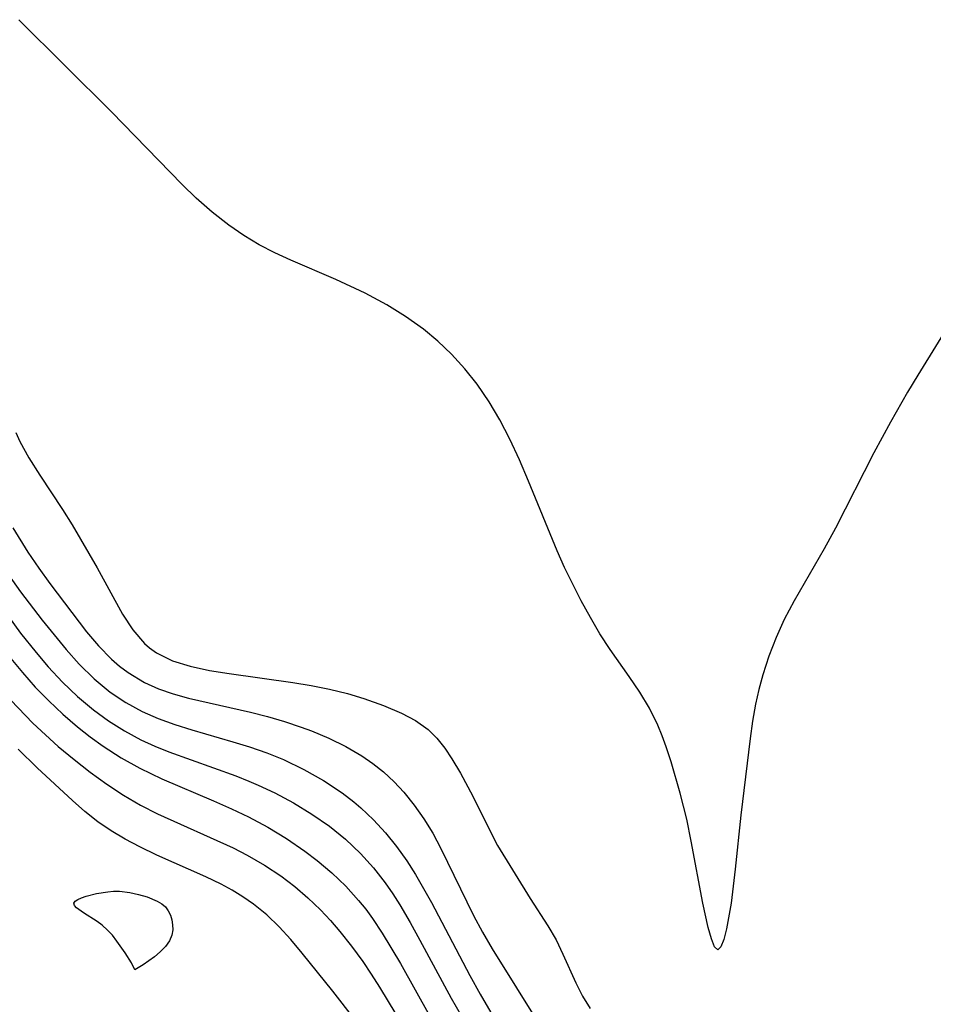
# Model space of a CAD drawing. Header units: metres. Extents: x 1073367 to 1082519, y 1569854 to 1574957.
# Tile 856 of 1056: x 1079659 to 1079737, y 1572645 to 1572729. Entities that reach past the tile are written whole.
import ezdxf

# ---------------------------------------------------------------- set-up
doc = ezdxf.new("R2010")
doc.units = ezdxf.units.M
doc.layers.add('CGG_CurvaNivelLidar_v1', color=253, linetype='Continuous', lineweight=30)

msp = doc.modelspace()

# ---------------------------------------------------------------- linework, layer by layer
at = {"layer": 'CGG_CurvaNivelLidar_v1'}
for p, q in [((1079666.4881, 1572721.5027, 74), (1079658.5167, 1572729.4074, 74)), ((1079672.5496, 1572715.2374, 74), (1079666.4881, 1572721.5027, 74)), ((1079673.7668, 1572714.0653, 74), (1079672.5496, 1572715.2374, 74)), ((1079675.1422, 1572712.8739, 74), (1079673.7668, 1572714.0653, 74)), ((1079676.5752, 1572711.7639, 74), (1079675.1422, 1572712.8739, 74)), ((1079677.8503, 1572710.8763, 74), (1079676.5752, 1572711.7639, 74)), ((1079679.1724, 1572710.0684, 74), (1079677.8503, 1572710.8763, 74)), ((1079680.5101, 1572709.3713, 74), (1079679.1724, 1572710.0684, 74)), ((1079681.8871, 1572708.737, 74), (1079680.5101, 1572709.3713, 74)), ((1079685.7634, 1572707.0774, 74), (1079681.8871, 1572708.737, 74)), ((1079688.2793, 1572705.9169, 74), (1079685.7634, 1572707.0774, 74)), ((1079690.1399, 1572704.913, 74), (1079688.2793, 1572705.9169, 74)), ((1079739.6395, 1572705.1559, 74), (1079735.7625, 1572698.8746, 74)), ((1079691.7576, 1572703.9138, 74), (1079690.1399, 1572704.913, 74)), ((1079693.2988, 1572702.8118, 74), (1079691.7576, 1572703.9138, 74)), ((1079694.5339, 1572701.7793, 74), (1079693.2988, 1572702.8118, 74)), ((1079695.697, 1572700.6657, 74), (1079694.5339, 1572701.7793, 74)), ((1079696.8447, 1572699.4104, 74), (1079695.697, 1572700.6657, 74)), ((1079697.9051, 1572698.0761, 74), (1079696.8447, 1572699.4104, 74)), ((1079735.7625, 1572698.8746, 74), (1079734.8829, 1572697.4061, 74)), ((1079698.9266, 1572696.579, 74), (1079697.9051, 1572698.0761, 74)), ((1079734.8829, 1572697.4061, 74), (1079733.4181, 1572694.8239, 74)), ((1079699.8552, 1572695.0109, 74), (1079698.9266, 1572696.579, 74)), ((1079700.7128, 1572693.3663, 74), (1079699.8552, 1572695.0109, 74)), ((1079733.4181, 1572694.8239, 74), (1079731.9986, 1572692.1776, 74)), ((1079658.2469, 1572693.9253, 74), (1079658.6165, 1572693.1652, 74)), ((1079701.5461, 1572691.5778, 74), (1079700.7128, 1572693.3663, 74)), ((1079658.6165, 1572693.1652, 74), (1079659.3824, 1572691.7534, 74)), ((1079659.3824, 1572691.7534, 74), (1079660.3115, 1572690.2604, 74)), ((1079731.9986, 1572692.1776, 74), (1079728.699, 1572685.714, 74)), ((1079702.3284, 1572689.7581, 74), (1079701.5461, 1572691.5778, 74)), ((1079660.3115, 1572690.2604, 74), (1079662.2688, 1572687.3236, 74)), ((1079704.7699, 1572683.7819, 74), (1079702.3284, 1572689.7581, 74)), ((1079662.2688, 1572687.3236, 74), (1079663.0955, 1572685.9986, 74)), ((1079657.9992, 1572685.7398, 73.5), (1079659.2995, 1572683.6478, 73.5)), ((1079663.0955, 1572685.9986, 74), (1079665.2396, 1572682.3103, 74)), ((1079728.699, 1572685.714, 74), (1079727.7286, 1572683.9399, 74)), ((1079659.2995, 1572683.6478, 73.5), (1079660.229, 1572682.2869, 73.5)), ((1079705.4186, 1572682.3431, 74), (1079704.7699, 1572683.7819, 74)), ((1079727.7286, 1572683.9399, 74), (1079725.1417, 1572679.4809, 74)), ((1079660.229, 1572682.2869, 73.5), (1079661.19, 1572680.9557, 73.5)), ((1079665.2396, 1572682.3103, 74), (1079667.4296, 1572678.3305, 74)), ((1079706.8505, 1572679.4594, 74), (1079705.4186, 1572682.3431, 74)), ((1079657.2841, 1572682.1837, 73), (1079658.6554, 1572680.2554, 73)), ((1079661.19, 1572680.9557, 73.5), (1079664.3422, 1572676.8139, 73.5)), ((1079658.6554, 1572680.2554, 73), (1079660.5321, 1572677.8093, 73)), ((1079656.7184, 1572679.346, 72.5), (1079658.6585, 1572676.7047, 72.5)), ((1079707.635, 1572678.0261, 74), (1079706.8505, 1572679.4594, 74)), ((1079725.1417, 1572679.4809, 74), (1079724.2947, 1572677.8613, 74)), ((1079667.4296, 1572678.3305, 74), (1079668.3066, 1572676.9843, 74)), ((1079660.5321, 1572677.8093, 73), (1079662.5742, 1572675.2912, 73)), ((1079708.4589, 1572676.6373, 74), (1079707.635, 1572678.0261, 74)), ((1079724.2947, 1572677.8613, 74), (1079723.5954, 1572676.3143, 74)), ((1079658.6585, 1572676.7047, 72.5), (1079659.9978, 1572675.0303, 72.5)), ((1079664.3422, 1572676.8139, 73.5), (1079665.3706, 1572675.593, 73.5)), ((1079668.3066, 1572676.9843, 74), (1079669.3171, 1572675.8168, 74)), ((1079709.3291, 1572675.3044, 74), (1079708.4589, 1572676.6373, 74)), ((1079665.3706, 1572675.593, 73.5), (1079666.4681, 1572674.4662, 73.5)), ((1079669.3171, 1572675.8168, 74), (1079669.7455, 1572675.4409, 74)), ((1079723.5954, 1572676.3143, 74), (1079722.9822, 1572674.7284, 74)), ((1079657.6897, 1572674.6842, 72), (1079658.8234, 1572673.3074, 72)), ((1079659.9978, 1572675.0303, 72.5), (1079661.0416, 1572673.8048, 72.5)), ((1079662.5742, 1572675.2912, 73), (1079663.7026, 1572674.0217, 73)), ((1079669.7455, 1572675.4409, 74), (1079670.3543, 1572675.0086, 74)), ((1079670.3543, 1572675.0086, 74), (1079671.7256, 1572674.3311, 74)), ((1079710.9755, 1572672.9824, 74), (1079709.3291, 1572675.3044, 74)), ((1079722.9822, 1572674.7284, 74), (1079722.4541, 1572673.1094, 74)), ((1079663.7026, 1572674.0217, 73), (1079664.9902, 1572672.7657, 73)), ((1079666.4681, 1572674.4662, 73.5), (1079667.1658, 1572673.8588, 73.5)), ((1079667.1658, 1572673.8588, 73.5), (1079667.9018, 1572673.3034, 73.5)), ((1079671.7256, 1572674.3311, 74), (1079673.2514, 1572673.849, 74)), ((1079673.2514, 1572673.849, 74), (1079674.8895, 1572673.4987, 74)), ((1079658.8234, 1572673.3074, 72), (1079659.9336, 1572672.0667, 72)), ((1079661.0416, 1572673.8048, 72.5), (1079662.2716, 1572672.4911, 72.5)), ((1079667.9018, 1572673.3034, 73.5), (1079669.3272, 1572672.446, 73.5)), ((1079674.8895, 1572673.4987, 74), (1079676.606, 1572673.2266, 74)), ((1079676.606, 1572673.2266, 74), (1079682.0648, 1572672.4544, 74)), ((1079711.8731, 1572671.632, 74), (1079710.9755, 1572672.9824, 74)), ((1079722.4541, 1572673.1094, 74), (1079722.1133, 1572671.8641, 74)), ((1079662.2716, 1572672.4911, 72.5), (1079663.5691, 1572671.2536, 72.5)), ((1079664.9902, 1572672.7657, 73), (1079666.3738, 1572671.6316, 73)), ((1079669.3272, 1572672.446, 73.5), (1079670.5209, 1572671.9117, 73.5)), ((1079682.0648, 1572672.4544, 74), (1079683.6523, 1572672.1832, 74)), ((1079683.6523, 1572672.1832, 74), (1079685.2193, 1572671.8696, 74)), ((1079659.9336, 1572672.0667, 72), (1079661.0904, 1572670.8731, 72)), ((1079666.3738, 1572671.6316, 73), (1079667.7086, 1572670.7297, 73)), ((1079670.5209, 1572671.9117, 73.5), (1079671.7721, 1572671.4761, 73.5)), ((1079671.7721, 1572671.4761, 73.5), (1079673.0848, 1572671.1106, 73.5)), ((1079685.2193, 1572671.8696, 74), (1079686.7518, 1572671.4989, 74)), ((1079686.7518, 1572671.4989, 74), (1079688.1776, 1572671.0779, 74)), ((1079712.7009, 1572670.2356, 74), (1079711.8731, 1572671.632, 74)), ((1079722.1133, 1572671.8641, 74), (1079721.829, 1572670.6031, 74)), ((1079657.8432, 1572670.9419, 71.5), (1079659.7342, 1572668.974, 71.5)), ((1079661.0904, 1572670.8731, 72), (1079662.294, 1572669.7314, 72)), ((1079663.5691, 1572671.2536, 72.5), (1079664.9363, 1572670.104, 72.5)), ((1079667.7086, 1572670.7297, 73), (1079669.1225, 1572669.9559, 73)), ((1079673.0848, 1572671.1106, 73.5), (1079678.4396, 1572669.8979, 73.5)), ((1079688.1776, 1572671.0779, 74), (1079689.8439, 1572670.4865, 74)), ((1079689.8439, 1572670.4865, 74), (1079691.4037, 1572669.818, 74)), ((1079721.829, 1572670.6031, 74), (1079721.5736, 1572669.132, 74)), ((1079662.294, 1572669.7314, 72), (1079663.5473, 1572668.6495, 72)), ((1079664.9363, 1572670.104, 72.5), (1079666.235, 1572669.1541, 72.5)), ((1079669.1225, 1572669.9559, 73), (1079670.4955, 1572669.3591, 73)), ((1079678.4396, 1572669.8979, 73.5), (1079679.8999, 1572669.5204, 73.5)), ((1079691.4037, 1572669.818, 74), (1079692.6116, 1572669.1826, 74)), ((1079713.4238, 1572668.782, 74), (1079712.7009, 1572670.2356, 74)), ((1079659.7342, 1572668.974, 71.5), (1079660.8053, 1572667.9472, 71.5)), ((1079666.235, 1572669.1541, 72.5), (1079667.5923, 1572668.2945, 72.5)), ((1079670.4955, 1572669.3591, 73), (1079671.9179, 1572668.8488, 73)), ((1079671.9179, 1572668.8488, 73), (1079673.3741, 1572668.3926, 73)), ((1079679.8999, 1572669.5204, 73.5), (1079681.3474, 1572669.0997, 73.5)), ((1079681.3474, 1572669.0997, 73.5), (1079682.7744, 1572668.6301, 73.5)), ((1079692.6116, 1572669.1826, 74), (1079693.6856, 1572668.4225, 74)), ((1079713.7981, 1572667.8704, 74), (1079713.4238, 1572668.782, 74)), ((1079721.5736, 1572669.132, 74), (1079721.371, 1572667.6457, 74)), ((1079660.8053, 1572667.9472, 71.5), (1079661.9084, 1572666.9552, 71.5)), ((1079663.5473, 1572668.6495, 72), (1079664.635, 1572667.7985, 72)), ((1079667.5923, 1572668.2945, 72.5), (1079669.0071, 1572667.5337, 72.5)), ((1079673.3741, 1572668.3926, 73), (1079676.9216, 1572667.3669, 73)), ((1079682.7744, 1572668.6301, 73.5), (1079683.6667, 1572668.302, 73.5)), ((1079683.6667, 1572668.302, 73.5), (1079685.1646, 1572667.6717, 73.5)), ((1079693.6856, 1572668.4225, 74), (1079694.4418, 1572667.6729, 74)), ((1079664.635, 1572667.7985, 72), (1079665.7573, 1572666.9953, 72)), ((1079669.0071, 1572667.5337, 72.5), (1079670.1993, 1572666.9915, 72.5)), ((1079676.9216, 1572667.3669, 73), (1079678.3516, 1572666.9238, 73)), ((1079685.1646, 1572667.6717, 73.5), (1079686.6085, 1572666.9555, 73.5)), ((1079694.4418, 1572667.6729, 74), (1079695.1168, 1572666.8201, 74)), ((1079714.1367, 1572666.9372, 74), (1079713.7981, 1572667.8704, 74)), ((1079721.371, 1572667.6457, 74), (1079720.573, 1572661.0536, 74)), ((1079660.0934, 1572665.1352, 71), (1079658.4475, 1572666.7238, 71)), ((1079661.9084, 1572666.9552, 71.5), (1079663.2626, 1572665.8273, 71.5)), ((1079665.7573, 1572666.9953, 72), (1079667.3122, 1572665.9947, 72)), ((1079670.1993, 1572666.9915, 72.5), (1079671.4203, 1572666.4993, 72.5)), ((1079671.4203, 1572666.4993, 72.5), (1079677.1553, 1572664.4217, 72.5)), ((1079678.3516, 1572666.9238, 73), (1079679.8245, 1572666.4098, 73)), ((1079679.8245, 1572666.4098, 73), (1079681.2682, 1572665.8285, 73)), ((1079686.6085, 1572666.9555, 73.5), (1079687.9866, 1572666.1493, 73.5)), ((1079695.1168, 1572666.8201, 74), (1079695.7419, 1572665.8899, 74)), ((1079714.5686, 1572665.6268, 74), (1079714.1367, 1572666.9372, 74)), ((1079663.2626, 1572665.8273, 71.5), (1079664.6534, 1572664.7523, 71.5)), ((1079667.3122, 1572665.9947, 72), (1079668.9245, 1572665.09, 72)), ((1079681.2682, 1572665.8285, 73), (1079683.0189, 1572664.9922, 73)), ((1079687.9866, 1572666.1493, 73.5), (1079688.9497, 1572665.4923, 73.5)), ((1079688.9497, 1572665.4923, 73.5), (1079689.8591, 1572664.7728, 73.5)), ((1079695.7419, 1572665.8899, 74), (1079696.4785, 1572664.6688, 74)), ((1079715.3486, 1572662.9422, 74), (1079714.5686, 1572665.6268, 74)), ((1079663.1291, 1572662.3152, 71), (1079660.0934, 1572665.1352, 71)), ((1079664.6534, 1572664.7523, 71.5), (1079666.0712, 1572663.727, 71.5)), ((1079668.9245, 1572665.09, 72), (1079670.8071, 1572664.186, 72)), ((1079683.0189, 1572664.9922, 73), (1079684.7012, 1572664.0383, 73)), ((1079689.8591, 1572664.7728, 73.5), (1079690.7617, 1572663.9299, 73.5)), ((1079696.4785, 1572664.6688, 74), (1079697.5439, 1572662.6917, 74)), ((1079666.0712, 1572663.727, 71.5), (1079667.5142, 1572662.764, 71.5)), ((1079670.8071, 1572664.186, 72), (1079675.236, 1572662.2878, 72)), ((1079677.1553, 1572664.4217, 72.5), (1079678.2911, 1572663.9763, 72.5)), ((1079678.2911, 1572663.9763, 72.5), (1079679.0713, 1572663.6461, 72.5)), ((1079684.7012, 1572664.0383, 73), (1079686.3038, 1572662.9683, 73)), ((1079690.7617, 1572663.9299, 73.5), (1079691.6023, 1572663.0194, 73.5)), ((1079679.0713, 1572663.6461, 72.5), (1079680.5066, 1572662.974, 72.5)), ((1079680.5066, 1572662.974, 72.5), (1079682.134, 1572662.1057, 72.5)), ((1079686.3038, 1572662.9683, 73), (1079687.2962, 1572662.2052, 73)), ((1079691.6023, 1572663.0194, 73.5), (1079692.4983, 1572661.9097, 73.5)), ((1079715.909, 1572660.7132, 74), (1079715.3486, 1572662.9422, 74)), ((1079664.2013, 1572661.3731, 71), (1079663.1291, 1572662.3152, 71)), ((1079667.5142, 1572662.764, 71.5), (1079668.9787, 1572661.9158, 71.5)), ((1079675.236, 1572662.2878, 72), (1079676.7886, 1572661.6017, 72)), ((1079682.134, 1572662.1057, 72.5), (1079683.7041, 1572661.1488, 72.5)), ((1079687.2962, 1572662.2052, 73), (1079687.9141, 1572661.6806, 73)), ((1079697.5439, 1572662.6917, 74), (1079698.9308, 1572659.8445, 74)), ((1079665.3157, 1572660.4892, 71), (1079664.2013, 1572661.3731, 71)), ((1079668.9787, 1572661.9158, 71.5), (1079670.4359, 1572661.1759, 71.5)), ((1079670.4359, 1572661.1759, 71.5), (1079676.9275, 1572658.2362, 71.5)), ((1079676.7886, 1572661.6017, 72), (1079678.2416, 1572660.9093, 72)), ((1079683.7041, 1572661.1488, 72.5), (1079685.2054, 1572660.0989, 72.5)), ((1079687.9141, 1572661.6806, 73), (1079689.0049, 1572660.6456, 73)), ((1079692.4983, 1572661.9097, 73.5), (1079693.3257, 1572660.7378, 73.5)), ((1079666.462, 1572659.7046, 71), (1079665.3157, 1572660.4892, 71)), ((1079678.2416, 1572660.9093, 72), (1079679.9123, 1572660.0159, 72)), ((1079689.0049, 1572660.6456, 73), (1079690.0269, 1572659.5387, 73)), ((1079693.3257, 1572660.7378, 73.5), (1079694.082, 1572659.5098, 73.5)), ((1079716.3002, 1572658.8181, 74), (1079715.909, 1572660.7132, 74)), ((1079720.573, 1572661.0536, 74), (1079720.0852, 1572656.4181, 74)), ((1079667.6615, 1572658.9889, 71), (1079666.462, 1572659.7046, 71)), ((1079679.9123, 1572660.0159, 72), (1079681.5288, 1572659.0382, 72)), ((1079685.2054, 1572660.0989, 72.5), (1079686.585, 1572658.981, 72.5)), ((1079690.0269, 1572659.5387, 73), (1079690.9817, 1572658.368, 73)), ((1079694.082, 1572659.5098, 73.5), (1079694.7954, 1572658.1794, 73.5)), ((1079698.9308, 1572659.8445, 74), (1079699.6661, 1572658.4482, 74)), ((1079668.9022, 1572658.3304, 71), (1079667.6615, 1572658.9889, 71)), ((1079681.5288, 1572659.0382, 72), (1079683.0829, 1572657.976, 72)), ((1079686.585, 1572658.981, 72.5), (1079687.8741, 1572657.7651, 72.5)), ((1079717.288, 1572653.4908, 74), (1079716.3002, 1572658.8181, 74)), ((1079670.3742, 1572657.6255, 71), (1079668.9022, 1572658.3304, 71)), ((1079676.9275, 1572658.2362, 71.5), (1079678.152, 1572657.6121, 71.5)), ((1079683.0829, 1572657.976, 72), (1079684.1448, 1572657.1657, 72)), ((1079687.8741, 1572657.7651, 72.5), (1079688.9833, 1572656.5422, 72.5)), ((1079690.9817, 1572658.368, 73), (1079691.8674, 1572657.1378, 73)), ((1079694.7954, 1572658.1794, 73.5), (1079697.5951, 1572652.4374, 73.5)), ((1079699.6661, 1572658.4482, 74), (1079702.4656, 1572653.8983, 74)), ((1079674.5784, 1572655.7577, 71), (1079670.3742, 1572657.6255, 71)), ((1079678.152, 1572657.6121, 71.5), (1079679.6159, 1572656.7683, 71.5)), ((1079684.1448, 1572657.1657, 72), (1079685.411, 1572656.0943, 72)), ((1079691.8674, 1572657.1378, 73), (1079692.6128, 1572655.9699, 73)), ((1079679.6159, 1572656.7683, 71.5), (1079681.0216, 1572655.8387, 71.5)), ((1079685.411, 1572656.0943, 72), (1079686.6064, 1572654.9521, 72)), ((1079688.9833, 1572656.5422, 72.5), (1079690.002, 1572655.2381, 72.5)), ((1079720.0852, 1572656.4181, 74), (1079719.7218, 1572653.4912, 74)), ((1079675.9013, 1572655.116, 71), (1079674.5784, 1572655.7577, 71)), ((1079681.0216, 1572655.8387, 71.5), (1079682.222, 1572654.9342, 71.5)), ((1079690.002, 1572655.2381, 72.5), (1079690.6462, 1572654.3042, 72.5)), ((1079692.6128, 1572655.9699, 73), (1079693.9853, 1572653.5372, 73)), ((1079665.1881, 1572654.317, 70.5), (1079666.1575, 1572654.4822, 70.5)), ((1079666.1575, 1572654.4822, 70.5), (1079666.6551, 1572654.5247, 70.5)), ((1079666.6551, 1572654.5247, 70.5), (1079667.155, 1572654.5272, 70.5)), ((1079667.155, 1572654.5272, 70.5), (1079668.0559, 1572654.4147, 70.5)), ((1079668.0559, 1572654.4147, 70.5), (1079668.7897, 1572654.2474, 70.5)), ((1079676.8535, 1572654.6037, 71), (1079675.9013, 1572655.116, 71)), ((1079677.775, 1572654.048, 71), (1079676.8535, 1572654.6037, 71)), ((1079682.222, 1572654.9342, 71.5), (1079683.3657, 1572653.9619, 71.5)), ((1079686.6064, 1572654.9521, 72), (1079687.7182, 1572653.7328, 72)), ((1079663.2499, 1572653.4851, 70.5), (1079663.3604, 1572653.6541, 70.5)), ((1079663.3604, 1572653.6541, 70.5), (1079663.594, 1572653.8089, 70.5)), ((1079663.594, 1572653.8089, 70.5), (1079663.916, 1572653.9523, 70.5)), ((1079663.916, 1572653.9523, 70.5), (1079664.3008, 1572654.0853, 70.5)), ((1079664.3008, 1572654.0853, 70.5), (1079665.1881, 1572654.317, 70.5)), ((1079668.7897, 1572654.2474, 70.5), (1079669.5443, 1572654.0255, 70.5)), ((1079669.5443, 1572654.0255, 70.5), (1079670.4169, 1572653.6705, 70.5)), ((1079670.4169, 1572653.6705, 70.5), (1079670.7972, 1572653.4447, 70.5)), ((1079678.6821, 1572653.4226, 71), (1079677.775, 1572654.048, 71)), ((1079683.3657, 1572653.9619, 71.5), (1079684.4472, 1572652.922, 71.5)), ((1079687.7182, 1572653.7328, 72), (1079688.3294, 1572652.9725, 72)), ((1079690.6462, 1572654.3042, 72.5), (1079691.2569, 1572653.3422, 72.5)), ((1079693.9853, 1572653.5372, 73), (1079697.2615, 1572647.2707, 73)), ((1079702.4656, 1572653.8983, 74), (1079703.9887, 1572651.5328, 74)), ((1079663.293, 1572653.2969, 70.5), (1079663.2499, 1572653.4851, 70.5)), ((1079663.4648, 1572653.0941, 70.5), (1079663.293, 1572653.2969, 70.5)), ((1079664.0614, 1572652.6545, 70.5), (1079663.4648, 1572653.0941, 70.5)), ((1079670.7972, 1572653.4447, 70.5), (1079671.1184, 1572653.1706, 70.5)), ((1079671.1184, 1572653.1706, 70.5), (1079671.3615, 1572652.8426, 70.5)), ((1079671.3615, 1572652.8426, 70.5), (1079671.5393, 1572652.4684, 70.5)), ((1079679.8274, 1572652.4939, 71), (1079678.6821, 1572653.4226, 71)), ((1079684.4472, 1572652.922, 71.5), (1079685.289, 1572652.0146, 71.5)), ((1079688.3294, 1572652.9725, 72), (1079688.9125, 1572652.1783, 72)), ((1079691.2569, 1572653.3422, 72.5), (1079692.1375, 1572651.8462, 72.5)), ((1079717.7591, 1572651.4111, 74), (1079717.288, 1572653.4908, 74)), ((1079719.7218, 1572653.4912, 74), (1079719.3361, 1572651.2981, 74)), ((1079665.2537, 1572651.907, 70.5), (1079664.0614, 1572652.6545, 70.5)), ((1079665.6881, 1572651.5906, 70.5), (1079665.2537, 1572651.907, 70.5)), ((1079671.5393, 1572652.4684, 70.5), (1079671.6615, 1572652.0629, 70.5)), ((1079671.6615, 1572652.0629, 70.5), (1079671.7324, 1572651.6389, 70.5)), ((1079680.8959, 1572651.4635, 71), (1079679.8274, 1572652.4939, 71)), ((1079685.289, 1572652.0146, 71.5), (1079686.0959, 1572651.0712, 71.5)), ((1079688.9125, 1572652.1783, 72), (1079689.7487, 1572650.9267, 72)), ((1079692.1375, 1572651.8462, 72.5), (1079692.9839, 1572650.318, 72.5)), ((1079697.5951, 1572652.4374, 73.5), (1079698.3659, 1572650.9928, 73.5)), ((1079666.1469, 1572651.1795, 70.5), (1079665.6881, 1572651.5906, 70.5)), ((1079666.5597, 1572650.7321, 70.5), (1079666.1469, 1572651.1795, 70.5)), ((1079671.7502, 1572651.2072, 70.5), (1079671.671, 1572650.745, 70.5)), ((1079671.7324, 1572651.6389, 70.5), (1079671.7502, 1572651.2072, 70.5)), ((1079681.9028, 1572650.3587, 71), (1079680.8959, 1572651.4635, 71)), ((1079686.0959, 1572651.0712, 71.5), (1079687.1073, 1572649.8037, 71.5)), ((1079698.3659, 1572650.9928, 73.5), (1079699.1808, 1572649.576, 73.5)), ((1079703.9887, 1572651.5328, 74), (1079704.6803, 1572650.335, 74)), ((1079718.0373, 1572650.4226, 74), (1079717.7591, 1572651.4111, 74)), ((1079719.3361, 1572651.2981, 74), (1079719.0936, 1572650.3611, 74)), ((1079666.954, 1572650.24, 70.5), (1079666.5597, 1572650.7321, 70.5)), ((1079667.6556, 1572649.2284, 70.5), (1079666.954, 1572650.24, 70.5)), ((1079671.4649, 1572650.2624, 70.5), (1079671.1169, 1572649.7707, 70.5)), ((1079671.671, 1572650.745, 70.5), (1079671.4649, 1572650.2624, 70.5)), ((1079682.872, 1572649.2039, 71), (1079681.9028, 1572650.3587, 71)), ((1079689.7487, 1572650.9267, 72), (1079691.3027, 1572648.3169, 72)), ((1079692.9839, 1572650.318, 72.5), (1079695.6792, 1572645.3251, 72.5)), ((1079704.6803, 1572650.335, 74), (1079705.2772, 1572649.1095, 74)), ((1079718.3103, 1572649.7491, 74), (1079718.0373, 1572650.4226, 74)), ((1079719.0936, 1572650.3611, 74), (1079718.84, 1572649.7288, 74)), ((1079670.6711, 1572649.3058, 70.5), (1079670.1744, 1572648.8792, 70.5)), ((1079671.1169, 1572649.7707, 70.5), (1079670.6711, 1572649.3058, 70.5)), ((1079687.1073, 1572649.8037, 71.5), (1079688.0707, 1572648.4909, 71.5)), ((1079699.1808, 1572649.576, 73.5), (1079703.6312, 1572642.4975, 73.5)), ((1079718.5804, 1572649.4952, 74), (1079718.3103, 1572649.7491, 74)), ((1079718.84, 1572649.7288, 74), (1079718.5804, 1572649.4952, 74)), ((1079668.1864, 1572648.3545, 70.5), (1079667.6556, 1572649.2284, 70.5)), ((1079670.1744, 1572648.8792, 70.5), (1079669.2093, 1572648.189, 70.5)), ((1079685.4909, 1572645.9447, 71), (1079682.872, 1572649.2039, 71)), ((1079688.0707, 1572648.4909, 71.5), (1079688.806, 1572647.4004, 71.5)), ((1079705.2772, 1572649.1095, 74), (1079706.3781, 1572646.6449, 74)), ((1079668.5, 1572647.756, 70.5), (1079668.1864, 1572648.3545, 70.5)), ((1079669.2093, 1572648.189, 70.5), (1079668.5, 1572647.756, 70.5)), ((1079691.3027, 1572648.3169, 72), (1079693.8468, 1572643.7968, 72)), ((1079688.806, 1572647.4004, 71.5), (1079689.5145, 1572646.2863, 71.5)), ((1079697.2615, 1572647.2707, 73), (1079698.1492, 1572645.6698, 73)), ((1079687.3894, 1572643.4948, 71), (1079685.4909, 1572645.9447, 71)), ((1079689.5145, 1572646.2863, 71.5), (1079692.0637, 1572642.0925, 71.5)), ((1079706.3781, 1572646.6449, 74), (1079706.9667, 1572645.5038, 74)), ((1079695.6792, 1572645.3251, 72.5), (1079696.5216, 1572643.8533, 72.5)), ((1079698.1492, 1572645.6698, 73), (1079699.0783, 1572644.0948, 73)), ((1079706.9667, 1572645.5038, 74), (1079707.6257, 1572644.4322, 74))]:
    msp.add_line(p, q, dxfattribs=at)

doc.saveas('drawing.dxf')
